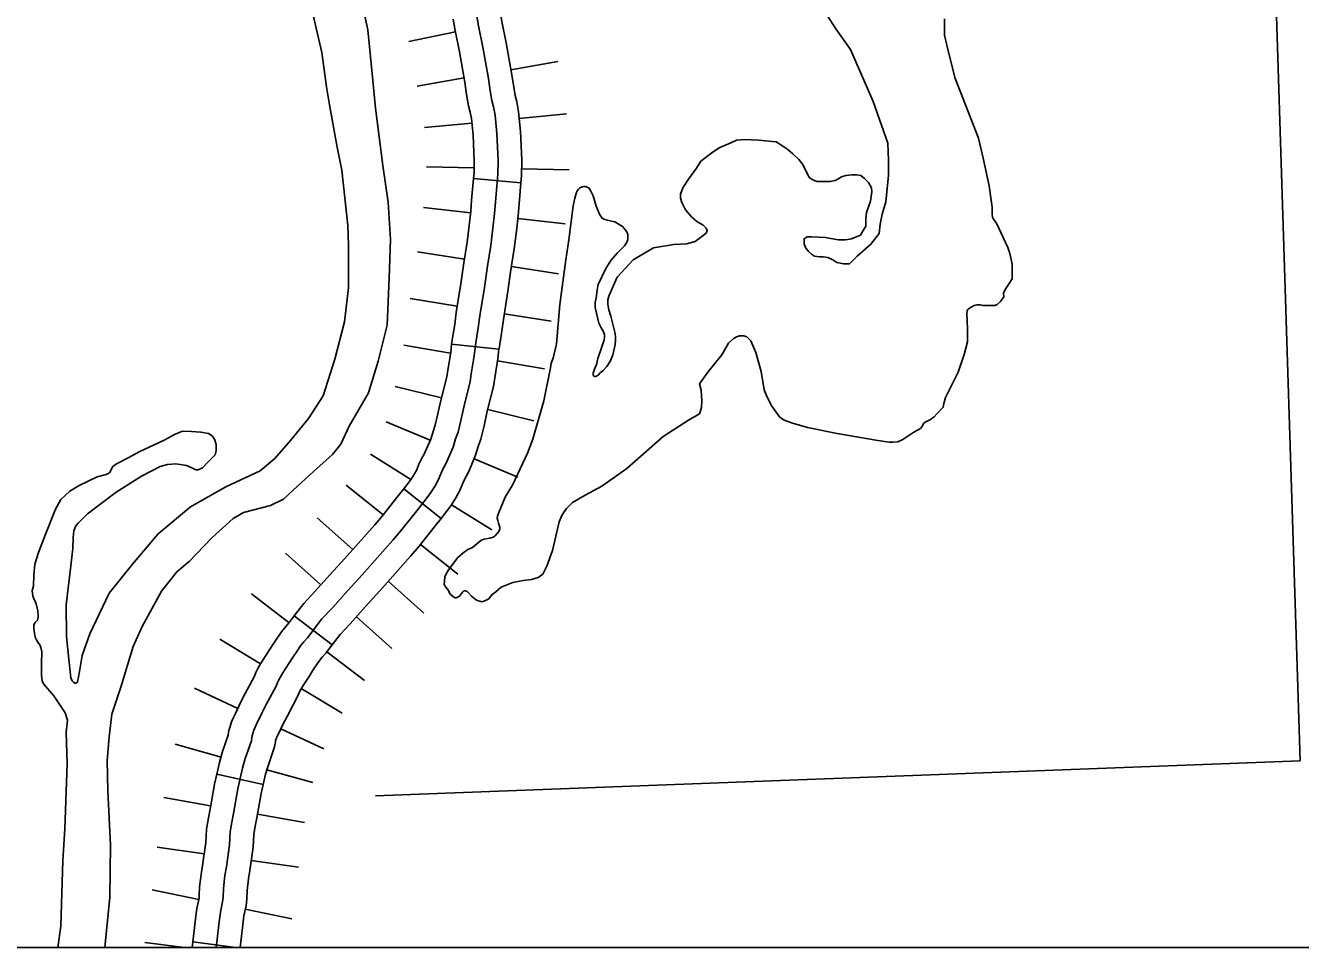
# Model space of a CAD drawing. Extents: x 1720274 to 1751788, y 372074 to 391887.
# Drawn here: x 1732879 to 1733514, y 374371 to 374830 of the extents above; entities that cross this region are included whole.
import ezdxf

# ---------------------------------------------------------------- set-up
doc = ezdxf.new("R2010")
doc.units = 0
for name, color, linetype in [('Level 29', 7, 'Continuous'), ('Level 32', 7, 'Continuous'), ('Level 35', 7, 'Continuous'), ('Level 5', 7, 'Continuous'), ('R_Draft', 7, 'Continuous')]:
    doc.layers.add(name, color=color, linetype=linetype)

msp = doc.modelspace()

# ---------------------------------------------------------------- linework, layer by layer
at = {"layer": 'Level 29'}
for p, q in [((1733070.17, 374822.41), (1733093.38, 374827.19)), ((1733121.05, 374808.34), (1733144.39, 374812.44)), ((1733074.36, 374800.15), (1733097.71, 374804.25)), ((1733125.15, 374784.1), (1733148.74, 374786.38)), ((1733125.15, 374784.1), (1733148.74, 374786.38)), ((1733077.98, 374779.53), (1733101.57, 374781.81)), ((1733077.98, 374779.53), (1733101.57, 374781.81)), ((1733079, 374760.04), (1733102.69, 374759.55)), ((1733126.39, 374759.06), (1733150.08, 374758.57)), ((1733077.42, 374739.72), (1733100.96, 374737.03)), ((1733124.51, 374734.33), (1733148.06, 374731.63)), ((1733074.47, 374717.67), (1733097.89, 374714.02)), ((1733074.47, 374717.67), (1733097.89, 374714.02)), ((1733121.31, 374710.36), (1733144.72, 374706.71)), ((1733121.31, 374710.36), (1733144.72, 374706.71)), ((1733070.91, 374694.4), (1733094.31, 374690.64)), ((1733117.71, 374686.89), (1733141.11, 374683.13)), ((1733067.62, 374671.23), (1733090.99, 374667.28)), ((1733114.36, 374663.33), (1733137.73, 374659.38)), ((1733063.43, 374650.62), (1733086.44, 374644.94)), ((1733063.43, 374650.62), (1733086.44, 374644.94)), ((1733109.45, 374639.26), (1733132.46, 374633.58)), ((1733109.45, 374639.26), (1733132.46, 374633.58)), ((1733058.96, 374633.09), (1733080.8, 374623.88)), ((1733051.14, 374616.87), (1733071.24, 374604.32)), ((1733102.64, 374614.67), (1733124.47, 374605.46)), ((1733038.94, 374601.54), (1733057.46, 374586.76)), ((1733038.94, 374601.54), (1733057.46, 374586.76)), ((1733091.35, 374591.77), (1733111.45, 374579.22)), ((1733024.58, 374585.24), (1733042.25, 374569.45)), ((1733075.98, 374571.97), (1733094.5, 374557.19)), ((1733075.98, 374571.97), (1733094.5, 374557.19)), ((1733008.77, 374567.65), (1733026.42, 374551.84)), ((1733059.92, 374553.66), (1733077.59, 374537.86)), ((1732991.78, 374547.48), (1733010.58, 374533.04)), ((1732991.78, 374547.48), (1733010.58, 374533.04)), ((1733044.07, 374536.02), (1733061.72, 374520.21)), ((1732976.06, 374524.76), (1732996.35, 374512.51)), ((1733029.38, 374518.61), (1733048.18, 374504.18)), ((1733029.38, 374518.61), (1733048.18, 374504.18)), ((1732963.51, 374500.39), (1732984.97, 374490.33)), ((1733016.64, 374500.26), (1733036.93, 374488.02)), ((1733006.44, 374480.27), (1733027.9, 374470.22)), ((1732953.83, 374472.51), (1732976.65, 374466.13)), ((1732953.83, 374472.51), (1732976.65, 374466.13)), ((1732999.48, 374459.76), (1733022.31, 374453.39)), ((1732999.48, 374459.76), (1733022.31, 374453.39)), ((1732948.18, 374446.04), (1732971.5, 374441.86)), ((1732994.83, 374437.68), (1733018.16, 374433.51)), ((1732944.8, 374421.31), (1732968.27, 374417.98)), ((1732991.73, 374414.65), (1733015.2, 374411.33)), ((1732942.34, 374400.06), (1732965.55, 374395.23)), ((1732942.34, 374400.06), (1732965.55, 374395.23)), ((1732988.75, 374390.4), (1733011.95, 374385.57)), ((1732988.75, 374390.4), (1733011.95, 374385.57)), ((1732938.65, 374373.85), (1732958.44, 374371.32))]:
    msp.add_line(p, q, dxfattribs=at)
for points in [[(1733102.64, 374842.83), (1733104.87, 374830.14), (1733107.05, 374819.55), (1733109.79, 374803.94), (1733110.67, 374797.81), (1733111.51, 374792.98), (1733112.34, 374789.82), (1733113.09, 374785.77), (1733113.97, 374776.67), (1733114.62, 374763.1), (1733114.48, 374756.37), (1733113.27, 374742.47), (1733112.86, 374736.71), (1733112.02, 374729.42), (1733110.95, 374720.87), (1733109.33, 374710.46), (1733107.8, 374699.92), (1733105.52, 374685.75), (1733104.78, 374679.84), (1733103.34, 374671.2), (1733102.78, 374665.95), (1733101.25, 374656.89), (1733100.65, 374653.04), (1733097.68, 374641), (1733096.05, 374633.66), (1733094.71, 374627.9), (1733093.45, 374624.51), (1733092.2, 374620.42), (1733089.18, 374613.27), (1733088.44, 374611.73), (1733087.14, 374609.46), (1733086.12, 374607.23), (1733084.82, 374604.02), (1733083.29, 374601.23), (1733081.2, 374597.89), (1733078.83, 374594.64), (1733074.24, 374588.78), (1733066.11, 374578.61), (1733062.26, 374574.05), (1733046.9, 374556.86), (1733039.84, 374549.06), (1733032.18, 374540.51), (1733026.94, 374534.89), (1733019.69, 374525.46), (1733017.93, 374523.5), (1733016.31, 374521.46), (1733014.4, 374518.67), (1733012.27, 374515.47), (1733010.5, 374512.68), (1733007.49, 374508.03), (1733006.14, 374505.8), (1733005.26, 374504.22), (1733004.75, 374503.25)], [(1733004.75, 374503.25), (1733004.05, 374501.48), (1732999.22, 374492.24), (1732997, 374488.06), (1732994.54, 374482.81), (1732993.7, 374481.02), (1732993.07, 374479.55), (1732992.54, 374477.81), (1732992.19, 374476.67), (1732992.02, 374475.49), (1732991.8, 374474.14), (1732988.75, 374465.4), (1732987.4, 374460.58), (1732985.06, 374450.35), (1732982.86, 374438.06), (1732982.01, 374433.8), (1732981.23, 374428.9), (1732980.88, 374422.51), (1732979.32, 374411.5), (1732978.61, 374407.17), (1732977.83, 374400.64), (1732977.68, 374396.38), (1732977.4, 374394.03), (1732976.34, 374388.92), (1732975.77, 374384.09), (1732974.35, 374372.73), (1732974.17, 374371.32)]]:
    msp.add_lwpolyline(points, dxfattribs=at)
at = {"layer": 'Level 32'}
for p, q in [((1733126, 374752.06), (1733102.39, 374754.11)), ((1733115.04, 374669.17), (1733091.47, 374671.67)), ((1733086.32, 374584.98), (1733067.68, 374599.62)), ((1733031.94, 374521.94), (1733013.14, 374536.38)), ((1732997.69, 374452.41), (1732974.59, 374457.7)), ((1732984.11, 374371.32), (1732962.57, 374374.07))]:
    msp.add_line(p, q, dxfattribs=at)
for points in [[(1733004.75, 374503.25), (1733005.26, 374504.22), (1733006.14, 374505.8), (1733007.49, 374508.03), (1733010.5, 374512.68), (1733012.27, 374515.47), (1733014.4, 374518.67), (1733016.31, 374521.46), (1733017.93, 374523.5), (1733019.69, 374525.46), (1733026.94, 374534.89), (1733032.18, 374540.51), (1733039.84, 374549.06), (1733046.9, 374556.86), (1733062.26, 374574.05), (1733066.11, 374578.61), (1733074.24, 374588.78), (1733078.83, 374594.64), (1733081.2, 374597.89), (1733083.29, 374601.23), (1733084.82, 374604.02), (1733086.12, 374607.23), (1733087.14, 374609.46), (1733088.44, 374611.73), (1733089.18, 374613.27), (1733092.2, 374620.42), (1733093.45, 374624.51), (1733094.71, 374627.9), (1733096.05, 374633.66), (1733097.68, 374641), (1733100.65, 374653.04), (1733101.25, 374656.89), (1733102.78, 374665.95), (1733103.34, 374671.2), (1733104.78, 374679.84), (1733105.52, 374685.75), (1733107.8, 374699.92), (1733109.33, 374710.46), (1733110.95, 374720.87), (1733112.02, 374729.42), (1733112.86, 374736.71), (1733113.27, 374742.47), (1733114.48, 374756.37), (1733114.62, 374763.1), (1733113.97, 374776.67), (1733113.09, 374785.77), (1733112.34, 374789.82), (1733111.51, 374792.98), (1733110.67, 374797.81), (1733109.79, 374803.94), (1733107.05, 374819.55), (1733104.87, 374830.14), (1733102.64, 374842.83)], [(1733126, 374752.06), (1733126.32, 374755.73), (1733126.47, 374763.26), (1733125.79, 374777.52), (1733124.83, 374787.42), (1733123.92, 374792.41), (1733123.1, 374795.51), (1733122.38, 374799.66), (1733121.49, 374805.81), (1733118.69, 374821.77), (1733116.51, 374832.37), (1733115.59, 374837.63)], [(1733102.39, 374754.11), (1733102.64, 374757), (1733102.76, 374762.94), (1733102.15, 374775.81), (1733101.34, 374784.13), (1733100.77, 374787.23), (1733099.92, 374790.45), (1733098.97, 374795.95), (1733098.09, 374802.07), (1733095.41, 374817.33), (1733093.23, 374827.92), (1733092.24, 374833.53)], [(1733091.47, 374671.67), (1733091.59, 374672.8), (1733093.05, 374681.56), (1733093.79, 374687.42), (1733096.08, 374701.71), (1733097.61, 374712.23), (1733099.22, 374722.52), (1733100.25, 374730.83), (1733101.05, 374737.82), (1733101.46, 374743.42), (1733102.39, 374754.11)], [(1733115.04, 374669.17), (1733115.09, 374669.6), (1733116.51, 374678.13), (1733117.25, 374684.07), (1733119.51, 374698.13), (1733121.05, 374708.7), (1733122.69, 374719.22), (1733123.79, 374728.01), (1733124.66, 374735.61), (1733125.09, 374741.53), (1733126, 374752.06)], [(1733067.68, 374599.62), (1733069.38, 374601.78), (1733071.37, 374604.52), (1733073.06, 374607.23), (1733074.1, 374609.12), (1733075.24, 374611.92), (1733076.59, 374614.87), (1733077.95, 374617.26), (1733078.38, 374618.15), (1733081.05, 374624.47), (1733082.22, 374628.3), (1733083.33, 374631.32), (1733084.5, 374636.29), (1733086.14, 374643.7), (1733089.02, 374655.38), (1733089.55, 374658.8), (1733091.04, 374667.57), (1733091.47, 374671.67)], [(1733086.32, 374584.98), (1733088.29, 374587.49), (1733091.03, 374591.26), (1733093.51, 374595.24), (1733095.54, 374598.92), (1733097, 374602.53), (1733097.69, 374604.04), (1733098.93, 374606.21), (1733099.98, 374608.38), (1733103.35, 374616.37), (1733104.68, 374620.72), (1733106.08, 374624.49), (1733107.61, 374631.03), (1733109.22, 374638.3), (1733112.27, 374650.7), (1733112.95, 374654.99), (1733114.53, 374664.34), (1733115.04, 374669.17)], [(1733013.14, 374536.38), (1733017.88, 374542.56), (1733023.44, 374548.51), (1733031.03, 374556.99), (1733038.08, 374564.79), (1733053.32, 374581.83), (1733056.96, 374586.13), (1733064.94, 374596.14), (1733067.68, 374599.62)], [(1733031.94, 374521.94), (1733035.99, 374527.22), (1733040.93, 374532.51), (1733048.65, 374541.13), (1733055.71, 374548.94), (1733071.2, 374566.28), (1733075.27, 374571.08), (1733083.53, 374581.43), (1733086.32, 374584.98)], [(1732974.59, 374457.7), (1732975.92, 374463.49), (1732977.44, 374468.96), (1732980.26, 374477.04), (1732980.3, 374477.28), (1732980.6, 374479.29), (1732981.21, 374481.28), (1732981.93, 374483.63), (1732982.88, 374485.86), (1732983.8, 374487.83), (1732986.4, 374493.36), (1732988.74, 374497.77), (1732993.26, 374506.41), (1732993.96, 374508.18), (1732994.83, 374509.86), (1732995.89, 374511.76), (1732997.44, 374514.32), (1733000.53, 374519.08), (1733002.33, 374521.92), (1733004.58, 374525.3), (1733006.76, 374528.5), (1733008.89, 374531.17), (1733010.58, 374533.05), (1733013.14, 374536.38)], [(1732997.69, 374452.41), (1732998.89, 374457.66), (1733000.06, 374461.85), (1733003.34, 374471.24), (1733003.73, 374473.7), (1733003.78, 374474.05), (1733003.87, 374474.34), (1733004.22, 374475.47), (1733004.52, 374476.18), (1733005.27, 374477.78), (1733007.6, 374482.75), (1733009.71, 374486.71), (1733014.85, 374496.55), (1733015.54, 374498.31), (1733015.68, 374498.59), (1733016.39, 374499.85), (1733017.53, 374501.74), (1733020.48, 374506.28), (1733022.21, 374509.01), (1733024.23, 374512.05), (1733025.85, 374514.42), (1733026.97, 374515.84), (1733028.8, 374517.86), (1733031.94, 374521.94)], [(1732974.17, 374371.32), (1732974.35, 374372.73), (1732975.77, 374384.09), (1732976.34, 374388.92), (1732977.4, 374394.03), (1732977.68, 374396.38), (1732977.83, 374400.64), (1732978.61, 374407.17), (1732979.32, 374411.5), (1732980.88, 374422.51), (1732981.23, 374428.9), (1732982.01, 374433.8), (1732982.86, 374438.06), (1732985.06, 374450.35), (1732987.4, 374460.58), (1732988.75, 374465.4), (1732991.8, 374474.14), (1732992.02, 374475.49), (1732992.19, 374476.67), (1732992.54, 374477.81), (1732993.07, 374479.55), (1732993.7, 374481.02), (1732994.54, 374482.81), (1732997, 374488.06), (1732999.22, 374492.24), (1733004.05, 374501.48), (1733004.75, 374503.25)], [(1732962.57, 374374.07), (1732962.59, 374374.21), (1732964, 374385.52), (1732964.63, 374390.82), (1732965.7, 374395.96), (1732965.86, 374397.29), (1732966, 374401.54), (1732966.87, 374408.83), (1732967.6, 374413.29), (1732969.07, 374423.67), (1732969.43, 374430.17), (1732970.35, 374435.9), (1732971.22, 374440.27), (1732973.45, 374452.72), (1732974.59, 374457.7)], [(1732986.12, 374371.32), (1732987.53, 374382.67), (1732988.04, 374387.02), (1732989.1, 374392.11), (1732989.51, 374395.47), (1732989.65, 374399.74), (1732990.34, 374405.51), (1732991.03, 374409.71), (1732992.68, 374421.35), (1732993.03, 374427.64), (1732993.68, 374431.71), (1732994.51, 374435.86), (1732996.68, 374447.98), (1732997.69, 374452.41)], [(1732962.22, 374371.32), (1732962.57, 374374.07)]]:
    msp.add_lwpolyline(points, dxfattribs=at)
at = {"layer": 'Level 35'}
for points in [[(1732949.38, 375314.56), (1732957.05, 375275.29), (1732966.64, 375233.58), (1732975.01, 375202.87), (1732981.81, 375163.6), (1732988.09, 375128.17), (1732998.37, 375075.47), (1733003.08, 375055.92), (1733012.32, 375016.13), (1733017.73, 374990.13), (1733024.87, 374949.11), (1733029.23, 374929.92), (1733037.6, 374885.76), (1733042.48, 374862.38), (1733049.81, 374828.17), (1733052.25, 374803.04), (1733053.64, 374789.25), (1733057.3, 374760.63), (1733059.92, 374742.48), (1733061.11, 374723.78)], [(1733040.15, 374721.03), (1733039.78, 374730.73), (1733036.89, 374758.42), (1733034.46, 374769.83), (1733030.66, 374790.82), (1733029.14, 374799.8), (1733026.86, 374816.99), (1733019.72, 374847.72)], [(1733275.38, 374840.3), (1733282.85, 374828.75)], [(1733250.52, 374641.28), (1733254.8, 374635.45), (1733256.82, 374634.02), (1733260.74, 374632.48), (1733268.7, 374630.22), (1733283.43, 374627.25), (1733303.74, 374623.68), (1733309.33, 374622.97), (1733311.23, 374622.85), (1733313.61, 374623.08), (1733316.1, 374624.27), (1733321.57, 374627.96), (1733325.01, 374629.74), (1733325.84, 374630.69), (1733326.44, 374632.24), (1733327.27, 374632.84), (1733328.22, 374633.43), (1733330, 374634.26), (1733331.78, 374635.57), (1733333.33, 374637.12), (1733336.3, 374640.33), (1733336.53, 374642.11), (1733337.37, 374645.08), (1733343.66, 374657.81), (1733346.63, 374666.49), (1733348.3, 374672.91), (1733348.33, 374678.61), (1733348.11, 374683.89), (1733348.03, 374686.68), (1733348.11, 374688.41), (1733348.64, 374689.09), (1733349.84, 374690), (1733351.72, 374690.9), (1733353.08, 374691.36), (1733354.51, 374691.36), (1733356.09, 374690.98), (1733361.97, 374690.9), (1733363.1, 374691.43), (1733364.83, 374692.94), (1733366.42, 374695.35), (1733366.34, 374697.24), (1733367.4, 374699.43), (1733369.05, 374701.91), (1733370.56, 374704.25), (1733370.64, 374707.42), (1733370.56, 374711.57), (1733369.43, 374716.77), (1733368.38, 374719.79), (1733363.03, 374731.7), (1733360.84, 374734.72), (1733360.69, 374736.83), (1733360.69, 374740), (1733360.16, 374743.39), (1733359.11, 374750.48), (1733356.09, 374764.36), (1733353.83, 374774.31), (1733342.11, 374804.53), (1733338.03, 374820.6), (1733336.9, 374825.58), (1733336.9, 374833.73)], [(1733282.85, 374828.75), (1733290.09, 374818.34), (1733301.39, 374792.53), (1733308.63, 374771.7), (1733309.08, 374763.1), (1733309.08, 374755.63), (1733307.73, 374742.5), (1733305.92, 374736.39), (1733304.79, 374731.41), (1733304.33, 374726.88), (1733300.26, 374721.44), (1733293.48, 374715.56), (1733289.63, 374711.71), (1733288.28, 374711.71), (1733286.69, 374711.71), (1733283.3, 374712.39), (1733281.26, 374713.75), (1733278.78, 374714.88), (1733276.52, 374715.11), (1733274.71, 374715.11), (1733272.22, 374715.56), (1733270.63, 374716.46), (1733269.05, 374718.05), (1733267.69, 374719.86), (1733267.02, 374721.67), (1733267.02, 374723.26), (1733267.02, 374724.16), (1733268.6, 374725.07), (1733270.63, 374725.07), (1733277.65, 374724.84), (1733283.98, 374723.71), (1733287.6, 374723.71), (1733290.54, 374724.16), (1733295.06, 374725.97), (1733296.42, 374728.24), (1733297.78, 374730.5), (1733297.78, 374734.35), (1733298, 374737.29), (1733300.04, 374742.95), (1733300.72, 374747.48), (1733300.49, 374749.52), (1733299.13, 374752.23), (1733297.1, 374754.27), (1733295.29, 374755.63), (1733293.03, 374756.08), (1733290.76, 374756.08), (1733287.82, 374755.63), (1733285.56, 374754.95), (1733283.75, 374753.82), (1733282.4, 374753.14), (1733279.91, 374752.69), (1733278.32, 374752.69), (1733275.61, 374752.69), (1733273.35, 374752.69), (1733271.31, 374753.59), (1733269.6, 374754.73)], [(1733269.6, 374754.73), (1733266.29, 374761.23), (1733264.35, 374763.72), (1733261.58, 374766.35), (1733258.82, 374768.57), (1733256.47, 374770.36), (1733254.39, 374771.61), (1733253.15, 374772.44), (1733249.42, 374772.86), (1733244.44, 374773.27), (1733240.71, 374773.41), (1733237.53, 374773.55), (1733233.38, 374773.27), (1733230.48, 374771.89), (1733224.67, 374769.53), (1733221.07, 374766.9), (1733215.54, 374762.75), (1733213.47, 374759.29), (1733209.46, 374753.9), (1733206.69, 374749.61), (1733205.45, 374746.42), (1733205.45, 374744.48), (1733206.14, 374742.27), (1733207.94, 374738.67), (1733210.98, 374735.07), (1733213.61, 374732.86), (1733216.79, 374730.92), (1733218.31, 374729.54), (1733218.72, 374728.29), (1733218.17, 374727.05), (1733216.79, 374725.8), (1733212.78, 374722.9), (1733208.49, 374721.65), (1733202.05, 374721.33)], [(1733157.34, 374750.15), (1733156.42, 374750.04), (1733155.38, 374749.47), (1733154.71, 374748.87), (1733154, 374748.12), (1733153.5, 374746.69), (1733152.86, 374744.38), (1733152.07, 374740.6), (1733149.9, 374723.67), (1733148.33, 374713.69), (1733145.34, 374691.39), (1733143.71, 374671.86), (1733142.07, 374664.73), (1733141.07, 374662.31), (1733140.71, 374659.95), (1733137.37, 374643.56), (1733131.96, 374624.39), (1733129.32, 374617.47), (1733121.99, 374601.86), (1733118.07, 374595.52), (1733114.94, 374587.89), (1733114.37, 374586.11), (1733114.23, 374585.11), (1733114.51, 374583.9), (1733114.87, 374582.62), (1733115.51, 374580.62), (1733115.51, 374579.84), (1733115.37, 374579.27), (1733114.94, 374578.49), (1733113.94, 374577.27), (1733113.16, 374576.28), (1733112.16, 374575.56), (1733110.52, 374575.06), (1733107.6, 374574.57), (1733106.11, 374573.92), (1733103.97, 374572.28), (1733101.91, 374570.5), (1733099.63, 374569.5), (1733097.78, 374568.15), (1733094.5, 374565.44), (1733089.87, 374559.38), (1733088.09, 374556.11), (1733087.88, 374553.54), (1733087.81, 374552.11), (1733088.66, 374550.69), (1733089.94, 374549.12), (1733090.66, 374547.48), (1733091.87, 374546.2), (1733093.22, 374545.41), (1733093.72, 374545.41), (1733095.43, 374546.2), (1733096.35, 374547.62), (1733097.14, 374548.48), (1733097.63, 374548.91), (1733098.42, 374548.91), (1733099.2, 374548.55), (1733099.91, 374547.91), (1733101.41, 374546.2), (1733103.9, 374544.27), (1733106.46, 374543.49), (1733108.1, 374543.85), (1733109.95, 374544.99), (1733111.09, 374546.2), (1733111.66, 374547.12), (1733113.51, 374548.41), (1733116.08, 374550.76), (1733118.71, 374551.76), (1733121.99, 374553.11), (1733127.19, 374553.97), (1733131.24, 374554.47), (1733134.59, 374555.46), (1733136.94, 374557.25), (1733138.93, 374561.17), (1733141.64, 374569.01), (1733145.06, 374583.26), (1733146.48, 374586.75), (1733148.69, 374589.89), (1733151.68, 374592.81), (1733157.95, 374596.59), (1733166.21, 374600.94), (1733178.67, 374609.77), (1733196.9, 374625.74), (1733209.43, 374633.79), (1733214.98, 374637.1), (1733215.9, 374640.13), (1733216.02, 374643.57), (1733215.68, 374648.77), (1733214.92, 374651.95)], [(1733202.05, 374721.33), (1733191.93, 374719.65), (1733181.93, 374713.69), (1733173.91, 374705.11), (1733172.53, 374702.06), (1733170.96, 374698.26), (1733169.74, 374695.65), (1733169.32, 374693.77), (1733169.32, 374691.64), (1733169.74, 374688.73), (1733170.84, 374685.58), (1733172.9, 374677.02), (1733173.14, 374675.08), (1733173.14, 374673.26), (1733172.71, 374670.65), (1733171.81, 374666.46), (1733170.65, 374663.37), (1733168.77, 374660.52), (1733166.77, 374658.46), (1733165.68, 374657.55), (1733164.41, 374656.21), (1733163.32, 374655.54), (1733162.71, 374655.54), (1733162.29, 374655.85), (1733161.99, 374656.51), (1733161.99, 374657.3), (1733162.59, 374659.24), (1733163.62, 374661.61), (1733164.35, 374664.52), (1733166.23, 374670.35), (1733167.5, 374673.87), (1733167.56, 374675.02), (1733167.56, 374676.6), (1733166.9, 374678.17), (1733165.99, 374679.87), (1733164.77, 374682.24), (1733163.02, 374689.94), (1733163.02, 374692.43), (1733163.38, 374694.68), (1733163.99, 374698.74), (1733164.53, 374701.47), (1733168.35, 374709.36), (1733170.84, 374713.3), (1733173.87, 374716.94), (1733177.62, 374720.65), (1733178.77, 374722.55), (1733179.17, 374723.74), (1733179.22, 374724.99), (1733179.22, 374726.24), (1733178.92, 374727.23), (1733178.27, 374728.38), (1733176.63, 374730.37), (1733172.74, 374732.56), (1733172, 374732.71), (1733170.5, 374733.11), (1733167.81, 374733.76), (1733166.37, 374734.46), (1733165.32, 374736.1), (1733163.43, 374740.44), (1733162.04, 374745.48), (1733160.8, 374747.87), (1733159.91, 374749.44), (1733159.02, 374749.87), (1733158.02, 374750.15), (1733157.34, 374750.15)], [(1732918.74, 374371.32), (1732921.28, 374396.39), (1732921.62, 374422.19), (1732920.25, 374449.35), (1732919.9, 374464.48), (1732920.93, 374476.18), (1732922.31, 374487.53), (1732926.78, 374500.94), (1732932.96, 374521.23), (1732937.43, 374531.2), (1732947.05, 374548.74), (1732954.6, 374558.37), (1732960.79, 374563.52), (1732972.12, 374575.22), (1732982.77, 374584.85), (1732987.93, 374587.94), (1733001.33, 374591.38), (1733007.85, 374594.47), (1733012.66, 374598.95), (1733022.63, 374608.23), (1733032.25, 374616.83), (1733036.37, 374621.99), (1733040.49, 374630.93), (1733050.11, 374647.43), (1733054.92, 374663.25), (1733059.39, 374681.13), (1733060.42, 374704.52), (1733061.11, 374723.78)], [(1733040.15, 374721.03), (1733040.15, 374699.7), (1733038.09, 374682.85), (1733033.28, 374664.28), (1733027.44, 374646.06), (1733020.22, 374634.71), (1733011.29, 374623.7), (1733003.39, 374614.76), (1732996.17, 374608.57), (1732979, 374600.66), (1732961.47, 374590.69), (1732945.33, 374577.28), (1732932.62, 374562.15), (1732920.94, 374547.71), (1732911.32, 374527.42), (1732907.54, 374516.76), (1732906.27, 374508.76), (1732905.23, 374503.35)], [(1733214.92, 374651.95), (1733219.04, 374657.81), (1733226.05, 374666.37), (1733229.37, 374672.2), (1733231.75, 374674.34), (1733233.29, 374675.41), (1733234.84, 374675.88), (1733236.26, 374675.88), (1733236.98, 374675.88), (1733238.4, 374675.41), (1733240.42, 374673.39), (1733242.92, 374667.56), (1733245.65, 374658.05), (1733247.19, 374648.89), (1733248.14, 374646.51), (1733250.52, 374641.28)], [(1732900.19, 374484.53), (1732899.03, 374488.19), (1732893.33, 374496.64), (1732888.27, 374502.66), (1732887.53, 374504.03), (1732887.21, 374506.88), (1732887.32, 374512.79), (1732887.42, 374518.5), (1732887, 374520.61), (1732886.58, 374521.66), (1732885.1, 374523.88), (1732884.15, 374525.89), (1732883.73, 374527.79), (1732883.52, 374530.11), (1732883.52, 374531.91), (1732884.15, 374533.07), (1732885.31, 374534.34), (1732885.53, 374535.6), (1732885.53, 374536.34), (1732885.42, 374538.98), (1732884.58, 374542.47), (1732882.89, 374546.27), (1732882.68, 374549.01), (1732883.31, 374551.23), (1732883.52, 374556.93), (1732883.94, 374562.21), (1732885.74, 374568.02), (1732889.11, 374576.68), (1732894.18, 374589.56), (1732896.92, 374594.32), (1732901.46, 374598.54), (1732906.1, 374601.39), (1732915.06, 374605.62), (1732919.39, 374606.78), (1732921.08, 374607.62), (1732921.82, 374608.78), (1732922.66, 374610.68), (1732924.56, 374612.06), (1732930.47, 374615.12), (1732936.27, 374618.29), (1732943.34, 374621.67), (1732948.64, 374624.07), (1732953.45, 374626.73), (1732957.44, 374628.37), (1732961.95, 374628.27), (1732966.66, 374627.96), (1732970.44, 374627.25), (1732972.18, 374626.02), (1732973.41, 374624.38), (1732974.23, 374621.71), (1732974.23, 374618.74), (1732973.72, 374616.59), (1732970.14, 374613), (1732967.37, 374610.13), (1732965.22, 374609.21), (1732964.1, 374609.21), (1732963.07, 374609.62), (1732962.15, 374610.13), (1732959.49, 374611.26), (1732954.16, 374612.08), (1732949.97, 374611.88), (1732946.38, 374610.85), (1732937.07, 374606.03), (1732924.48, 374597.94), (1732910.24, 374587.28), (1732905.54, 374582.67), (1732904.31, 374581.24), (1732903.39, 374578.78), (1732902.98, 374575.39), (1732902.87, 374569.96), (1732901.54, 374558.49), (1732899.5, 374541.99), (1732899.7, 374526.1), (1732900.83, 374514.93), (1732901.95, 374505.61), (1732902.57, 374504.17), (1732903.18, 374503.46), (1732903.8, 374502.95), (1732904.2, 374502.95), (1732904.41, 374502.95), (1732905.23, 374503.35)], [(1732900.19, 374484.53), (1732899.63, 374478.58), (1732899.98, 374462.77), (1732898.95, 374430.44), (1732897.92, 374414.62), (1732896.89, 374381.95), (1732895.4, 374371.32)]]:
    msp.add_lwpolyline(points, dxfattribs=at)
at = {"layer": 'Level 5'}
for points in [[(1733495.85, 375033.75), (1733513.92, 374464.34)], [(1733053.59, 374446.91), (1733513.92, 374464.34)]]:
    msp.add_lwpolyline(points, dxfattribs=at)
at = {"layer": 'R_Draft'}
msp.add_lwpolyline([(1729990.7, 381816.11), (1741847.55, 381816.11), (1741847.55, 374371.32), (1729990.7, 374371.32)], close=True, dxfattribs=at)

doc.saveas('drawing.dxf')
